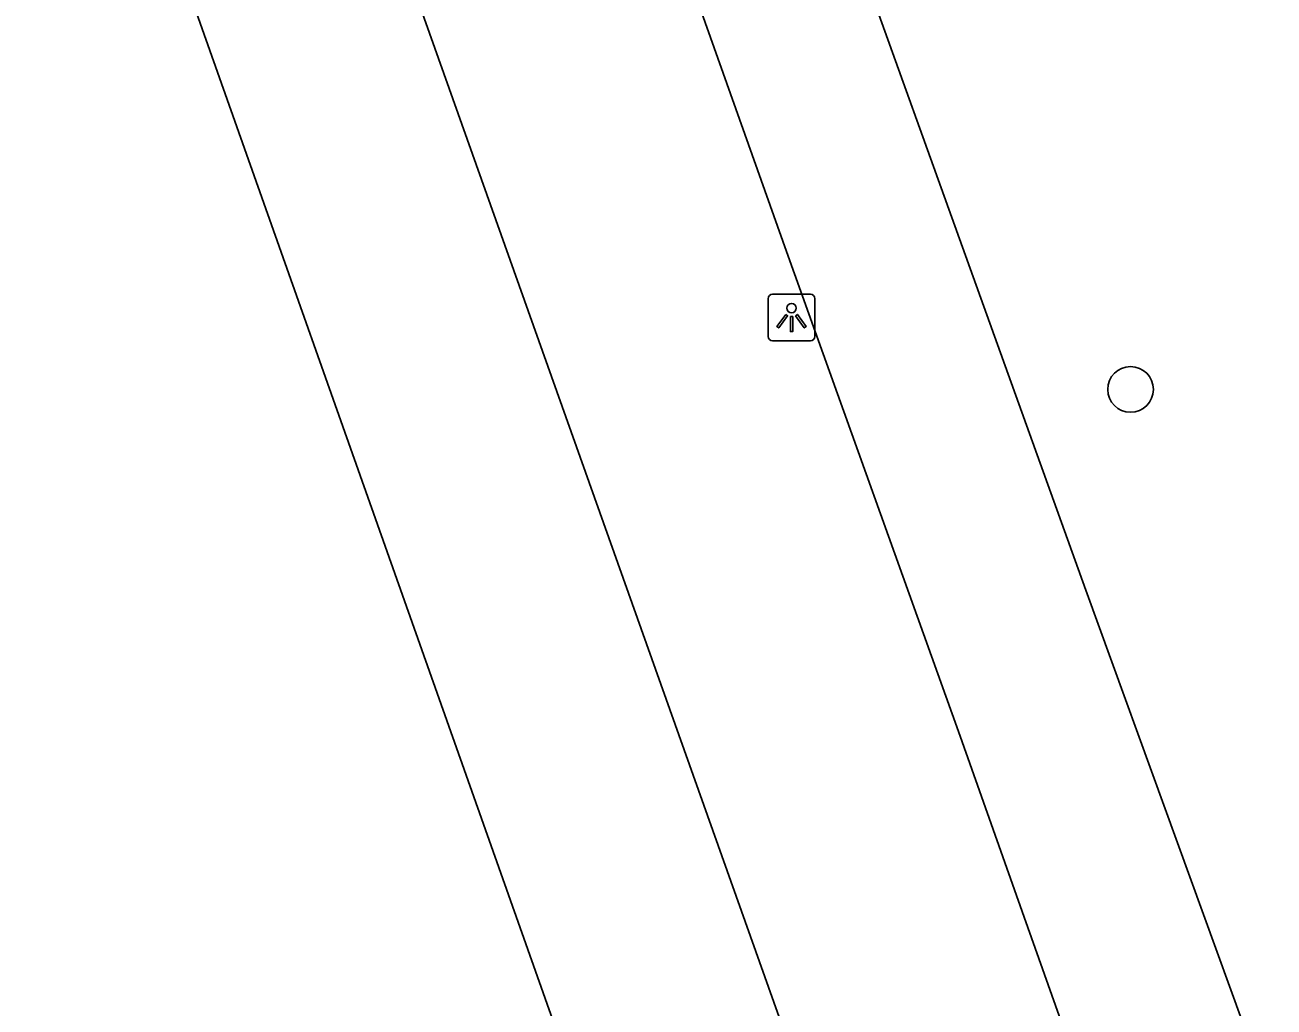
# Model space of a CAD drawing. Extents: x 157692 to 159670, y 381454 to 383289.
# Drawn here: x 159471.87 to 159498.6, y 382930.04 to 382951.06 of the extents above; entities that cross this region are included whole.
import ezdxf

# ---------------------------------------------------------------- set-up
doc = ezdxf.new("R2010")
doc.units = 0
for name, color, linetype in [('IMGEO_Boom', 7, 'Continuous'), ('IMGEO_Fietspad_gesloten', 7, 'Continuous'), ('IMGEO_Lichtpunt', 7, 'Continuous'), ('IMGEO_Pand', 7, 'Continuous'), ('IMGEO_Voetpad_open', 7, 'Continuous')]:
    doc.layers.add(name, color=color, linetype=linetype)

msp = doc.modelspace()

# ---------------------------------------------------------------- linework, layer by layer
at = {"layer": 'IMGEO_Boom'}
msp.add_circle((159495.526, 382943.263), 0.489, dxfattribs=at)
at = {"layer": 'IMGEO_Fietspad_gesloten'}
for points in [[(159487.174, 382959.547), (159494.571, 382938.969), (159498.492, 382928.153), (159498.596, 382928.084)], [(159494.824, 382927.521), (159493.25, 382931.966), (159491.88, 382935.843), (159488.163, 382946.218), (159483.986, 382957.993)]]:
    msp.add_lwpolyline(points, dxfattribs=at)
at = {"layer": 'IMGEO_Lichtpunt'}
for p, q in [((159487.774, 382945.205), (159487.774, 382944.398)), ((159487.774, 382945.205), (159487.774, 382944.398)), ((159488.676, 382945.3), (159487.868, 382945.3)), ((159488.676, 382945.3), (159487.868, 382945.3)), ((159488.77, 382944.398), (159488.77, 382945.205)), ((159488.77, 382944.398), (159488.77, 382945.205)), ((159487.868, 382944.304), (159488.676, 382944.304)), ((159487.868, 382944.304), (159488.676, 382944.304))]:
    msp.add_line(p, q, dxfattribs=at)
for points in [[(159488.148, 382944.869), (159488.187, 382944.841), (159487.999, 382944.579), (159487.961, 382944.606), (159488.148, 382944.869)], [(159488.36, 382944.841), (159488.398, 382944.868), (159488.585, 382944.606), (159488.546, 382944.578), (159488.36, 382944.841)], [(159488.25, 382944.821), (159488.297, 382944.821), (159488.297, 382944.499), (159488.25, 382944.499), (159488.25, 382944.821)]]:
    msp.add_lwpolyline(points, dxfattribs=at)
msp.add_circle((159488.273, 382945.003), 0.0994, dxfattribs=at)
for centre, start, end in [((159487.868, 382945.205), 90, 180), ((159487.868, 382945.205), 90, 180), ((159488.676, 382945.205), 0, 90), ((159488.676, 382945.205), 0, 90), ((159487.868, 382944.398), 180, 270), ((159487.868, 382944.398), 180, 270), ((159488.676, 382944.398), 270, 0), ((159488.676, 382944.398), 270, 360)]:
    msp.add_arc(centre, 0.0946, start, end, dxfattribs=at)
at = {"layer": 'IMGEO_Pand'}
msp.add_lwpolyline([(159497.261, 382889.83), (159484.111, 382927.083), (159471.87, 382961.72)], dxfattribs=at)
at = {"layer": 'IMGEO_Voetpad_open'}
msp.add_lwpolyline([(159493.647, 382913.945), (159476.995, 382960.831), (159483.517, 382963.102)], dxfattribs=at)

doc.saveas('drawing.dxf')
